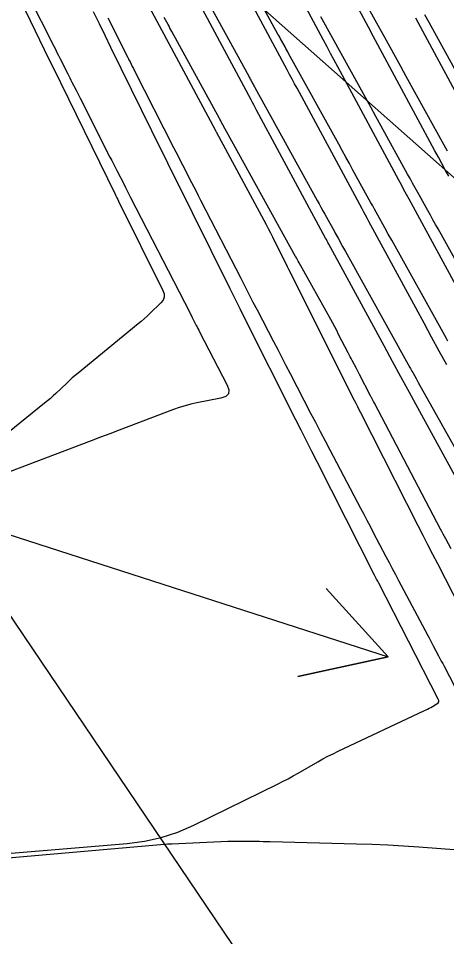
# Model space of a CAD drawing. Extents: x 954385 to 988206, y 1868364 to 1924553.
# Drawn here: x 957559.9 to 957587.7, y 1920242.1 to 1920301.8 of the extents above; entities that cross this region are included whole.
import ezdxf

# ---------------------------------------------------------------- set-up
doc = ezdxf.new("R2010")
doc.units = 0
for name, color, linetype in [('1', 7, 'Continuous'), ('Default', 7, 'Continuous'), ('Ex_Major Contours', 7, 'Continuous'), ('Ex_Minor Contours', 7, 'Continuous'), ('Slopes', 7, 'Continuous')]:
    doc.layers.add(name, color=color, linetype=linetype)

msp = doc.modelspace()

# ---------------------------------------------------------------- linework, layer by layer
at = {"layer": '1'}
for points in [[(957557.889, 1920307.293), (957561.535, 1920299.782), (957561.673, 1920299.497), (957561.812, 1920299.213), (957561.951, 1920298.928), (957562.09, 1920298.644), (957566.147, 1920290.384), (957566.204, 1920290.267), (957566.262, 1920290.15), (957566.32, 1920290.033), (957566.377, 1920289.916), (957569.262, 1920284.11), (957569.337, 1920283.891), (957569.34, 1920283.686), (957569.269, 1920283.492), (957569.126, 1920283.312), (957568.407, 1920282.613), (957568.225, 1920282.44), (957568.04, 1920282.272), (957567.852, 1920282.107), (957567.659, 1920281.947), (957563.738, 1920278.746), (957563.551, 1920278.59), (957563.366, 1920278.431), (957563.185, 1920278.268), (957563.007, 1920278.101), (957562.301, 1920277.43), (957562.122, 1920277.263), (957561.941, 1920277.101), (957561.756, 1920276.943), (957561.567, 1920276.788), (957556.037, 1920272.343)], [(957576.124, 1920307.06), (957579.678, 1920300.409), (957579.911, 1920299.974), (957580.144, 1920299.54), (957580.377, 1920299.105), (957580.611, 1920298.671), (957584.577, 1920291.31), (957584.744, 1920291.001), (957584.911, 1920290.692), (957585.078, 1920290.383), (957585.246, 1920290.074), (957588.844, 1920283.453)], [(957587.716, 1920279.283), (957587.224, 1920280.183), (957586.733, 1920281.084), (957586.243, 1920281.985), (957582.646, 1920288.606), (957582.536, 1920288.808), (957582.426, 1920289.011), (957582.316, 1920289.213), (957582.207, 1920289.416), (957577.981, 1920297.258), (957577.82, 1920297.558), (957577.658, 1920297.859), (957577.497, 1920298.159), (957577.337, 1920298.46), (957573.446, 1920305.741)], [(957589.531, 1920269.754), (957585.84, 1920276.491), (957585.289, 1920277.496), (957584.739, 1920278.503), (957584.191, 1920279.509), (957583.643, 1920280.516), (957580.045, 1920287.137), (957579.993, 1920287.234), (957579.941, 1920287.33), (957579.889, 1920287.426), (957579.837, 1920287.522), (957575.352, 1920295.845), (957575.263, 1920296.011), (957575.173, 1920296.178), (957575.084, 1920296.344), (957574.995, 1920296.511), (957570.758, 1920304.441)], [(957568.069, 1920303.14), (957572.653, 1920294.561), (957572.671, 1920294.529), (957572.688, 1920294.497), (957572.706, 1920294.464), (957572.723, 1920294.432), (957575.823, 1920288.679), (957575.966, 1920288.41), (957576.107, 1920288.141), (957576.246, 1920287.87), (957576.383, 1920287.598), (957577.332, 1920285.687), (957577.355, 1920285.642), (957577.377, 1920285.596), (957577.4, 1920285.55), (957577.423, 1920285.504), (957581.702, 1920276.992), (957581.804, 1920276.789), (957581.906, 1920276.586), (957582.009, 1920276.383), (957582.112, 1920276.181), (957585.844, 1920268.84), (957586.159, 1920268.222), (957586.475, 1920267.603), (957586.791, 1920266.985), (957587.108, 1920266.368), (957590.593, 1920259.592)], [(957558.07, 1920247.45), (957566.931, 1920248.186), (957568.055, 1920248.331), (957569.152, 1920248.578), (957570.22, 1920248.926), (957571.261, 1920249.376), (957576.756, 1920252.054), (957577.087, 1920252.219), (957577.415, 1920252.39), (957577.74, 1920252.566), (957578.062, 1920252.749), (957579.344, 1920253.489), (957579.667, 1920253.671), (957579.993, 1920253.845), (957580.322, 1920254.013), (957580.655, 1920254.174), (957586.271, 1920256.813), (957586.374, 1920256.863), (957586.476, 1920256.914), (957586.577, 1920256.968), (957586.677, 1920257.024), (957587.075, 1920257.25), (957587.155, 1920257.313), (957587.197, 1920257.386), (957587.202, 1920257.471), (957587.169, 1920257.567), (957583.294, 1920265.1), (957583.227, 1920265.231), (957583.16, 1920265.362), (957583.093, 1920265.492), (957583.027, 1920265.623), (957579.29, 1920272.973), (957578.942, 1920273.659), (957578.594, 1920274.346), (957578.247, 1920275.033), (957577.901, 1920275.72), (957574.505, 1920282.477), (957574.285, 1920282.916), (957574.065, 1920283.355), (957573.846, 1920283.794), (957573.627, 1920284.234), (957569.938, 1920291.66), (957569.756, 1920292.026), (957569.576, 1920292.391), (957569.395, 1920292.757), (957569.215, 1920293.123), (957565.877, 1920299.92), (957565.501, 1920300.687), (957565.126, 1920301.454), (957564.752, 1920302.222)], [(957587.846, 1920291.543), (957587.621, 1920291.957), (957587.396, 1920292.373), (957587.172, 1920292.788), (957586.948, 1920293.203), (957583.24, 1920300.084), (957582.934, 1920300.652), (957582.629, 1920301.221), (957582.324, 1920301.789), (957582.02, 1920302.358)], [(957589.318, 1920295.097), (957585.702, 1920301.807)]]:
    msp.add_lwpolyline(points, dxfattribs=at)
at = {"layer": 'Default'}
msp.add_line((957696.959, 1920059.51), (957504.115, 1920344.606), dxfattribs=at)
at = {"layer": 'Ex_Major Contours'}
for points in [[(957560.499, 1920303.307), (957562.158, 1920300.003), (957562.262, 1920299.796), (957562.367, 1920299.588), (957562.471, 1920299.381), (957562.576, 1920299.173), (957563.071, 1920298.194), (957563.138, 1920298.061), (957563.205, 1920297.929), (957563.272, 1920297.797), (957563.339, 1920297.665), (957563.606, 1920297.136), (957563.673, 1920297.003), (957563.74, 1920296.871), (957563.807, 1920296.739), (957563.875, 1920296.607), (957565.816, 1920292.789), (957565.928, 1920292.57), (957566.039, 1920292.352), (957566.15, 1920292.133), (957566.262, 1920291.914), (957566.707, 1920291.039), (957566.819, 1920290.821), (957566.93, 1920290.602), (957567.042, 1920290.384), (957567.154, 1920290.165), (957571.002, 1920282.683), (957571.162, 1920282.371), (957571.429, 1920281.852), (957571.482, 1920281.748), (957571.536, 1920281.644), (957571.589, 1920281.541), (957571.643, 1920281.437), (957573.442, 1920277.975), (957573.554, 1920277.657), (957573.522, 1920277.408), (957573.347, 1920277.228), (957573.029, 1920277.116), (957571.47, 1920276.808), (957571.082, 1920276.723), (957570.699, 1920276.623), (957570.321, 1920276.506), (957569.947, 1920276.373), (957567.032, 1920275.272), (957566.423, 1920275.042), (957565.813, 1920274.811), (957565.203, 1920274.581), (957564.594, 1920274.35), (957556.288, 1920271.211)], [(957590.079, 1920282.861), (957587.152, 1920288.119), (957586.986, 1920288.416), (957586.821, 1920288.713), (957586.656, 1920289.01), (957586.49, 1920289.307), (957585.829, 1920290.495), (957585.664, 1920290.792), (957585.499, 1920291.089), (957585.335, 1920291.387), (957585.17, 1920291.685), (957583.453, 1920294.803), (957583.113, 1920295.422), (957582.771, 1920296.041), (957582.43, 1920296.659), (957582.089, 1920297.278), (957579.62, 1920301.747), (957579.539, 1920301.895)]]:
    msp.add_lwpolyline(points, dxfattribs=at)
at = {"layer": 'Ex_Minor Contours'}
for points in [[(957587.798, 1920280.814), (957587.7, 1920280.99), (957584.141, 1920287.384), (957583.915, 1920287.789), (957583.69, 1920288.194), (957583.239, 1920289.003), (957583.126, 1920289.206), (957583.014, 1920289.409), (957582.902, 1920289.611), (957582.79, 1920289.814), (957581.619, 1920291.94), (957581.387, 1920292.362), (957581.154, 1920292.784), (957580.922, 1920293.206), (957580.689, 1920293.627), (957577.433, 1920299.523), (957577.375, 1920299.628), (957577.317, 1920299.733), (957577.259, 1920299.838), (957577.202, 1920299.943), (957576.972, 1920300.364), (957576.915, 1920300.47), (957576.857, 1920300.575), (957576.8, 1920300.68), (957576.742, 1920300.785), (957574.877, 1920304.19)], [(957587.767, 1920293.162), (957587.551, 1920293.555), (957585.085, 1920298.033), (957584.737, 1920298.666), (957584.388, 1920299.298), (957584.04, 1920299.93), (957583.691, 1920300.561), (957581.808, 1920303.97)], [(957572.359, 1920302.568), (957574.837, 1920298.045), (957574.871, 1920297.983), (957574.905, 1920297.921), (957574.939, 1920297.859), (957574.973, 1920297.796), (957575.109, 1920297.548), (957575.143, 1920297.486), (957575.177, 1920297.424), (957575.211, 1920297.362), (957575.245, 1920297.3), (957579.289, 1920289.977), (957579.413, 1920289.752), (957579.538, 1920289.527), (957579.662, 1920289.302), (957579.785, 1920289.077), (957580.41, 1920287.944), (957580.469, 1920287.836), (957580.529, 1920287.728), (957580.589, 1920287.62), (957580.649, 1920287.512), (957580.949, 1920286.972), (957581.13, 1920286.648), (957585.321, 1920279.119), (957585.366, 1920279.038), (957585.411, 1920278.957), (957585.457, 1920278.876), (957585.502, 1920278.795), (957585.729, 1920278.391), (957585.82, 1920278.23), (957585.865, 1920278.149), (957590.284, 1920270.283)], [(957589.931, 1920295.425), (957586.572, 1920301.527), (957586.289, 1920302.041)], [(957565.686, 1920301.814), (957565.715, 1920301.756), (957566.98, 1920299.254), (957567.016, 1920299.183), (957567.052, 1920299.111), (957567.088, 1920299.04), (957567.124, 1920298.969), (957567.269, 1920298.685), (957567.341, 1920298.543), (957567.414, 1920298.4), (957569.953, 1920293.413), (957570.098, 1920293.128), (957570.244, 1920292.843), (957570.39, 1920292.559), (957570.536, 1920292.274), (957571.121, 1920291.136), (957571.267, 1920290.852), (957571.413, 1920290.567), (957571.56, 1920290.283), (957571.706, 1920289.998), (957574.318, 1920284.918), (957574.583, 1920284.402), (957574.85, 1920283.886), (957575.117, 1920283.37), (957575.384, 1920282.855), (957576.455, 1920280.794), (957576.723, 1920280.278), (957576.991, 1920279.763), (957577.258, 1920279.248), (957577.526, 1920278.733), (957578.866, 1920276.156), (957579.179, 1920275.554), (957579.493, 1920274.954), (957579.807, 1920274.353), (957580.123, 1920273.753), (957582.115, 1920269.966), (957582.321, 1920269.574), (957582.527, 1920269.182), (957582.733, 1920268.791), (957582.939, 1920268.399), (957583.763, 1920266.832), (957583.969, 1920266.44), (957584.175, 1920266.049), (957584.382, 1920265.657), (957584.589, 1920265.266), (957586.479, 1920261.702), (957586.568, 1920261.535), (957586.657, 1920261.368), (957586.745, 1920261.201), (957586.834, 1920261.034), (957587.188, 1920260.367), (957587.277, 1920260.2), (957587.365, 1920260.033), (957587.453, 1920259.866), (957587.541, 1920259.698), (957588.574, 1920257.733)], [(957587.997, 1920267.327), (957587.657, 1920267.968), (957587.572, 1920268.128), (957587.487, 1920268.289), (957587.403, 1920268.449), (957587.318, 1920268.609), (957583.017, 1920276.793), (957582.953, 1920276.913), (957582.848, 1920277.114), (957582.827, 1920277.155), (957582.806, 1920277.195), (957582.785, 1920277.235), (957582.764, 1920277.275), (957582.039, 1920278.669), (957581.84, 1920279.051), (957581.575, 1920279.561), (957581.509, 1920279.689), (957581.442, 1920279.816), (957581.376, 1920279.944), (957581.31, 1920280.071), (957580.686, 1920281.268), (957580.56, 1920281.51), (957580.431, 1920281.75), (957580.301, 1920281.99), (957580.169, 1920282.229), (957578.111, 1920285.926), (957578.051, 1920286.033), (957578.029, 1920286.074), (957577.936, 1920286.242), (957577.905, 1920286.298), (957577.89, 1920286.326), (957573.057, 1920295.076), (957573.036, 1920295.114), (957573.015, 1920295.152), (957572.963, 1920295.248), (957572.932, 1920295.305), (957569.842, 1920300.945), (957569.779, 1920301.06), (957569.717, 1920301.174), (957569.655, 1920301.288), (957569.592, 1920301.403), (957569.344, 1920301.861)], [(957591.919, 1920247.477), (957585.906, 1920247.939), (957584.895, 1920248.01), (957583.883, 1920248.068), (957582.871, 1920248.113), (957581.858, 1920248.145), (957576.236, 1920248.284), (957576.007, 1920248.289), (957575.778, 1920248.294), (957575.549, 1920248.298), (957575.32, 1920248.302), (957574.404, 1920248.315), (957574.175, 1920248.317), (957573.946, 1920248.316), (957573.718, 1920248.311), (957573.489, 1920248.303), (957569.835, 1920248.145), (957569.811, 1920248.144), (957569.787, 1920248.143), (957569.763, 1920248.143), (957569.739, 1920248.142), (957569.642, 1920248.141), (957569.618, 1920248.14), (957569.594, 1920248.139), (957569.57, 1920248.136), (957569.546, 1920248.133), (957569.439, 1920248.117), (957569.413, 1920248.113), (957569.388, 1920248.109), (957569.362, 1920248.106), (957569.336, 1920248.104), (957555.965, 1920246.946)]]:
    msp.add_lwpolyline(points, dxfattribs=at)
at = {"layer": 'Slopes'}
for points in [[(957557.131, 1920318.928), (957602.153, 1920279.081), (957596.274, 1920280.278), (957602.153, 1920279.081), (957600.25, 1920284.771)], [(957557.131, 1920268.928), (957583.898, 1920260.304), (957578.033, 1920259.042), (957583.898, 1920260.304), (957579.873, 1920264.753)]]:
    msp.add_lwpolyline(points, dxfattribs=at)

doc.saveas('drawing.dxf')
